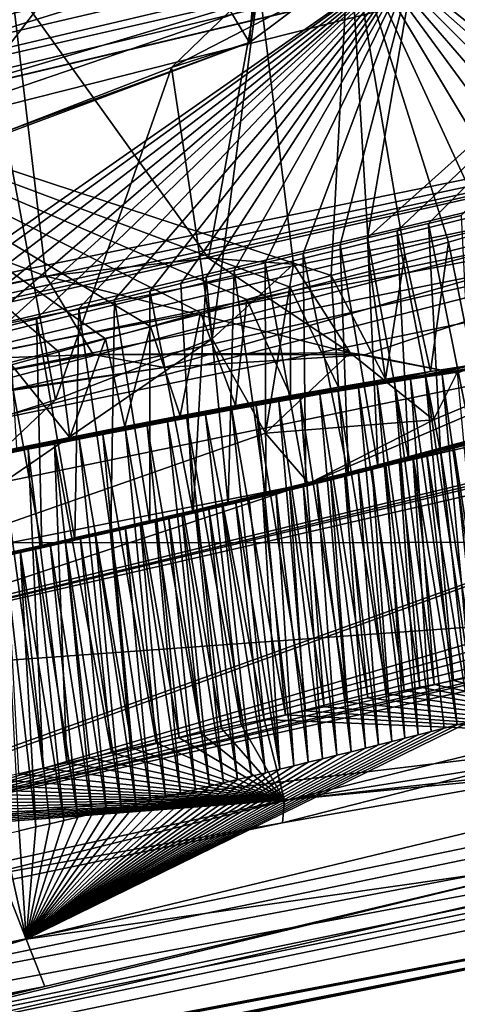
# Model space of a CAD drawing. Header units: metres. Extents: x -147 to 294, y -23 to 81.
# Tile 659 of 742: x 268.1 to 269.12, y 9.7 to 12. Entities that reach past the tile are written whole.
import ezdxf

# ---------------------------------------------------------------- set-up
doc = ezdxf.new("R2010")
doc.units = ezdxf.units.M
doc.layers.add('solid_AVA_153', color=7, linetype='CONTINUOUS')

msp = doc.modelspace()

# ---------------------------------------------------------------- linework, layer by layer
at = {"layer": 'solid_AVA_153'}
for points in [[(266.891571, 23.903015, 265.089081), (272.774292, 12.198071, 259.966278), (264.811951, 10.554572, 263.353302)], [(263.443573, 16.189936, 263.776947), (264.058167, 10.478482, 262.470093), (272.008606, 12.084081, 259.237183)], [(256.174225, 11.463344, 219.46814), (255.452682, 11.324508, 219.421783), (273.196381, 15.672371, 219.910126)], [(266.287964, 13.970888, 218.77565), (273.196381, 15.672371, 219.910126), (255.452682, 11.324508, 219.421783)], [(272.378815, 15.252812, 220.785568), (256.174225, 11.463344, 219.46814), (273.196381, 15.672371, 219.910126)], [(272.378815, 15.252812, 220.785568), (256.874878, 11.554725, 219.747467), (256.174225, 11.463344, 219.46814)], [(272.378815, 15.252812, 220.785568), (257.847687, 11.553825, 220.8228), (256.874878, 11.554725, 219.747467)], [(272.378815, 15.252812, 220.785568), (272.174194, 14.923078, 222.152435), (257.847687, 11.553825, 220.8228)], [(272.174194, 14.923078, 222.152435), (258.031586, 11.32895, 222.234268), (257.847687, 11.553825, 220.8228)], [(272.174194, 14.923078, 222.152435), (272.809937, 14.85869, 223.457108), (258.031586, 11.32895, 222.234268)], [(257.348724, 10.960788, 223.46727), (258.031586, 11.32895, 222.234268), (273.00708, 14.880861, 223.646408)], [(264.115906, 12.309666, 224.583954), (257.348724, 10.960788, 223.46727), (273.00708, 14.880861, 223.646408)], [(272.809937, 14.85869, 223.457108), (273.00708, 14.880861, 223.646408), (258.031586, 11.32895, 222.234268)], [(275.34903, 14.156847, 250.14534), (264.273743, 11.6038, 249.770004), (267.381805, 12.240012, 250.216797)], [(274.090393, 13.863336, 249.820465), (264.273743, 11.6038, 249.770004), (275.34903, 14.156847, 250.14534)], [(272.552155, 13.899243, 245.442734), (267.40094, 12.743803, 244.429703), (264.273743, 11.6038, 249.770004)], [(272.249084, 13.648868, 247.137787), (272.552155, 13.899243, 245.442734), (264.273743, 11.6038, 249.770004)], [(274.090393, 13.863336, 249.820465), (272.874329, 13.649315, 248.793152), (264.273743, 11.6038, 249.770004)], [(272.874329, 13.649315, 248.793152), (272.249084, 13.648868, 247.137787), (264.273743, 11.6038, 249.770004)], [(264.566772, 11.660462, 229.168091), (272.508698, 13.643874, 229.8815), (271.450684, 13.341413, 229.910873)], [(264.566772, 11.660462, 229.168091), (265.715576, 12.049316, 228.502899), (272.508698, 13.643874, 229.8815)], [(272.880737, 12.14845, 263.167969), (266.333405, 13.36541, 267.465149), (266.077362, 10.847464, 266.014435)], [(264.566772, 11.660462, 229.168091), (271.450684, 13.341413, 229.910873), (270.319763, 12.905549, 230.696655)], [(260.223816, 10.472368, 258.115051), (263.548615, 11.029402, 260.867188), (273.078705, 13.137282, 256.572449)], [(260.648621, 10.580371, 256.564789), (260.223816, 10.472368, 258.115051), (273.078705, 13.137282, 256.572449)], [(267.43103, 11.890534, 256.594604), (260.648621, 10.580371, 256.564789), (273.078705, 13.137282, 256.572449)], [(266.506744, 12.33373, 260.103302), (273.078705, 13.137282, 256.572449), (263.548615, 11.029402, 260.867188)], [(268.648682, 12.156908, 256.369202), (267.43103, 11.890534, 256.594604), (273.078705, 13.137282, 256.572449)], [(270.319763, 12.905549, 230.696655), (269.887146, 12.590101, 231.989761), (254.673843, 9.220358, 231.117554)], [(263.137024, 11.340521, 229.015579), (270.319763, 12.905549, 230.696655), (254.673843, 9.220358, 231.117554)], [(263.137024, 11.340521, 229.015579), (264.566772, 11.660462, 229.168091), (270.319763, 12.905549, 230.696655)], [(272.054901, 12.807062, 234.48172), (259.885803, 9.727814, 235.344543), (259.39325, 9.799172, 233.953094)], [(271.495972, 12.67368, 234.350357), (272.054901, 12.807062, 234.48172), (259.39325, 9.799172, 233.953094)], [(272.054901, 12.807062, 234.48172), (271.379089, 12.084949, 238.278488), (259.885803, 9.727814, 235.344543)], [(267.766724, 10.582603, 243.198944), (276.797729, 12.765312, 244.286606), (267.481598, 10.505589, 243.295792)], [(275.758911, 12.484591, 244.259903), (267.481598, 10.505589, 243.295792), (276.797729, 12.765312, 244.286606)], [(267.766724, 10.582603, 243.198944), (268.770111, 10.913733, 242.355804), (276.797729, 12.765312, 244.286606)], [(268.770111, 10.913733, 242.355804), (271.385712, 12.036744, 238.63652), (276.797729, 12.765312, 244.286606)], [(270.842041, 12.550619, 233.981995), (271.495972, 12.67368, 234.350357), (259.39325, 9.799172, 233.953094)], [(269.887146, 12.590101, 231.989761), (269.992249, 12.505977, 232.738586), (254.673843, 9.220358, 231.117554)], [(258.213745, 9.661599, 233.106277), (270.842041, 12.550619, 233.981995), (259.39325, 9.799172, 233.953094)], [(258.213745, 9.661599, 233.106277), (270.31604, 12.491799, 233.420029), (270.842041, 12.550619, 233.981995)], [(258.213745, 9.661599, 233.106277), (254.673843, 9.220358, 231.117554), (269.992249, 12.505977, 232.738586)], [(258.213745, 9.661599, 233.106277), (269.992249, 12.505977, 232.738586), (270.31604, 12.491799, 233.420029)], [(275.758911, 12.484591, 244.259903), (274.539978, 12.12513, 244.547897), (267.481598, 10.505589, 243.295792)], [(268.631409, 11.942828, 242.112457), (268.385956, 12.347367, 242.61731), (268.673187, 12.471896, 241.997025)], [(268.7854, 12.058833, 241.437576), (268.631409, 11.942828, 242.112457), (268.673187, 12.471896, 241.997025)], [(269.59848, 11.624928, 252.665497), (269.830353, 12.425236, 252.638901), (268.864319, 12.210178, 251.395828)], [(268.975708, 11.503563, 255.106735), (268.906586, 11.486958, 255.16333), (269.928253, 12.40467, 254.271011)], [(268.906586, 11.486958, 255.16333), (269.020935, 12.156057, 255.641235), (269.928253, 12.40467, 254.271011)], [(269.049133, 11.521061, 255.04071), (268.975708, 11.503563, 255.106735), (269.928253, 12.40467, 254.271011)], [(269.124969, 11.539048, 254.965454), (269.049133, 11.521061, 255.04071), (269.928253, 12.40467, 254.271011)], [(267.850555, 11.651169, 243.051376), (267.914551, 12.180637, 243.106033), (268.385956, 12.347367, 242.61731)], [(268.631409, 11.942828, 242.112457), (267.850555, 11.651169, 243.051376), (268.385956, 12.347367, 242.61731)], [(268.864319, 12.210178, 251.395828), (267.407318, 12.062229, 250.721191), (267.447601, 11.851463, 250.943542)], [(268.822144, 11.399325, 251.571533), (268.864319, 12.210178, 251.395828), (267.447601, 11.851463, 250.943542)], [(268.822144, 11.399325, 251.571533), (268.911316, 11.424584, 251.64415), (268.864319, 12.210178, 251.395828)], [(268.993927, 11.448178, 251.718765), (269.095642, 11.477378, 251.821579), (268.864319, 12.210178, 251.395828)], [(269.189056, 11.504232, 251.928452), (269.272888, 11.528436, 252.036942), (268.864319, 12.210178, 251.395828)], [(269.347931, 11.550296, 252.146698), (269.417389, 11.570651, 252.261703), (268.864319, 12.210178, 251.395828)], [(269.483337, 11.590051, 252.386749), (269.54483, 11.608462, 252.523041), (268.864319, 12.210178, 251.395828)], [(269.272888, 11.528436, 252.036942), (269.347931, 11.550296, 252.146698), (268.864319, 12.210178, 251.395828)], [(268.911316, 11.424584, 251.64415), (268.993927, 11.448178, 251.718765), (268.864319, 12.210178, 251.395828)], [(269.095642, 11.477378, 251.821579), (269.189056, 11.504232, 251.928452), (268.864319, 12.210178, 251.395828)], [(269.417389, 11.570651, 252.261703), (269.483337, 11.590051, 252.386749), (268.864319, 12.210178, 251.395828)], [(269.54483, 11.608462, 252.523041), (269.59848, 11.624928, 252.665497), (268.864319, 12.210178, 251.395828)], [(264.811951, 10.554572, 263.353302), (272.774292, 12.198071, 259.966278), (264.987305, 10.434023, 263.938141)], [(272.774292, 12.198071, 259.966278), (273.114014, 12.111501, 260.480988), (264.987305, 10.434023, 263.938141)], [(267.43689, 11.882721, 256.41568), (267.43103, 11.890534, 256.594604), (268.648682, 12.156908, 256.369202)], [(267.463623, 11.789261, 256.105133), (267.43689, 11.882721, 256.41568), (268.648682, 12.156908, 256.369202)], [(269.020935, 12.156057, 255.641235), (267.463623, 11.789261, 256.105133), (268.648682, 12.156908, 256.369202)], [(269.020935, 12.156057, 255.641235), (267.48642, 11.69679, 255.952103), (267.463623, 11.789261, 256.105133)], [(269.020935, 12.156057, 255.641235), (267.500763, 11.636039, 255.877304), (267.48642, 11.69679, 255.952103)], [(269.020935, 12.156057, 255.641235), (267.604889, 11.16601, 255.587448), (267.500763, 11.636039, 255.877304)], [(267.675842, 11.183891, 255.58873), (267.604889, 11.16601, 255.587448), (269.020935, 12.156057, 255.641235)], [(267.785034, 11.211258, 255.585785), (267.675842, 11.183891, 255.58873), (269.020935, 12.156057, 255.641235)], [(267.888641, 11.237122, 255.577438), (267.785034, 11.211258, 255.585785), (269.020935, 12.156057, 255.641235)], [(267.9841, 11.260876, 255.56488), (267.888641, 11.237122, 255.577438), (269.020935, 12.156057, 255.641235)], [(268.053314, 11.278046, 255.552826), (267.9841, 11.260876, 255.56488), (269.020935, 12.156057, 255.641235)], [(268.134766, 11.298193, 255.535355), (268.053314, 11.278046, 255.552826), (269.020935, 12.156057, 255.641235)], [(268.233276, 11.322481, 255.509369), (268.134766, 11.298193, 255.535355), (269.020935, 12.156057, 255.641235)], [(268.31662, 11.343017, 255.483063), (268.233276, 11.322481, 255.509369), (269.020935, 12.156057, 255.641235)], [(268.39856, 11.363112, 255.453171), (268.31662, 11.343017, 255.483063), (269.020935, 12.156057, 255.641235)], [(268.471313, 11.380948, 255.423157), (268.39856, 11.363112, 255.453171), (269.020935, 12.156057, 255.641235)], [(268.530396, 11.395376, 255.39624), (268.471313, 11.380948, 255.423157), (269.020935, 12.156057, 255.641235)], [(268.595245, 11.411263, 255.363937), (268.530396, 11.395376, 255.39624), (269.020935, 12.156057, 255.641235)], [(268.668121, 11.429057, 255.324036), (268.595245, 11.411263, 255.363937), (269.020935, 12.156057, 255.641235)], [(268.756653, 11.450446, 255.270065), (268.668121, 11.429057, 255.324036), (269.020935, 12.156057, 255.641235)], [(268.842529, 11.471315, 255.211441), (268.756653, 11.450446, 255.270065), (269.020935, 12.156057, 255.641235)], [(268.906586, 11.486958, 255.16333), (268.842529, 11.471315, 255.211441), (269.020935, 12.156057, 255.641235)], [(272.880737, 12.14845, 263.167969), (266.077362, 10.847464, 266.014435), (266.058289, 10.775049, 265.952118)], [(273.39975, 10.778814, 260.342957), (272.880737, 12.14845, 263.167969), (266.058289, 10.775049, 265.952118)], [(273.114014, 12.111501, 260.480988), (265.121399, 9.238081, 263.651306), (264.987305, 10.434023, 263.938141)], [(273.114014, 12.111501, 260.480988), (265.182495, 9.246181, 263.633301), (265.121399, 9.238081, 263.651306)], [(273.114014, 12.111501, 260.480988), (273.280212, 10.92132, 260.173126), (265.182495, 9.246181, 263.633301)], [(274.539978, 12.12513, 244.547897), (267.599213, 10.088186, 248.089081), (267.481598, 10.505589, 243.295792)], [(274.539978, 12.12513, 244.547897), (273.673553, 11.795303, 245.48671), (267.599213, 10.088186, 248.089081)], [(256.948578, 8.862661, 237.576401), (271.379089, 12.084949, 238.278488), (263.61087, 10.224556, 237.957413)], [(258.348907, 9.141843, 237.574631), (271.379089, 12.084949, 238.278488), (256.948578, 8.862661, 237.576401)], [(259.469879, 9.469928, 236.747681), (271.379089, 12.084949, 238.278488), (258.348907, 9.141843, 237.574631)], [(259.789246, 9.614933, 236.097122), (271.379089, 12.084949, 238.278488), (259.469879, 9.469928, 236.747681)], [(259.885803, 9.727814, 235.344543), (271.379089, 12.084949, 238.278488), (259.789246, 9.614933, 236.097122)], [(263.61087, 10.224556, 237.957413), (271.379089, 12.084949, 238.278488), (263.999146, 10.269835, 238.302933)], [(271.379089, 12.084949, 238.278488), (271.385712, 12.036744, 238.63652), (263.999146, 10.269835, 238.302933)], [(272.008606, 12.084081, 259.237183), (264.058167, 10.478482, 262.470093), (264.961975, 10.278792, 263.710571)], [(272.008606, 12.084081, 259.237183), (264.961975, 10.278792, 263.710571), (273.041321, 11.946245, 260.274567)], [(268.156616, 11.397654, 239.642441), (268.075714, 12.082027, 239.814346), (266.892212, 11.871647, 239.195877)], [(268.535553, 11.439692, 240.185425), (268.652924, 12.082133, 240.96936), (268.075714, 12.082027, 239.814346)], [(268.535553, 11.439692, 240.185425), (268.075714, 12.082027, 239.814346), (268.156616, 11.397654, 239.642441)], [(268.652924, 12.082133, 240.96936), (268.449158, 11.884649, 242.236221), (268.7854, 12.058833, 241.437576)], [(268.54422, 11.25157, 242.055588), (268.449158, 11.884649, 242.236221), (268.652924, 12.082133, 240.96936)], [(268.535553, 11.439692, 240.185425), (268.73407, 11.426039, 240.812973), (268.652924, 12.082133, 240.96936)], [(268.73407, 11.426039, 240.812973), (268.54422, 11.25157, 242.055588), (268.652924, 12.082133, 240.96936)], [(268.449158, 11.884649, 242.236221), (268.631409, 11.942828, 242.112457), (268.7854, 12.058833, 241.437576)], [(267.065857, 10.941399, 238.686829), (263.999146, 10.269835, 238.302933), (271.385712, 12.036744, 238.63652)], [(267.806549, 11.090399, 238.930481), (267.065857, 10.941399, 238.686829), (271.385712, 12.036744, 238.63652)], [(268.432495, 11.184428, 239.400009), (267.806549, 11.090399, 238.930481), (271.385712, 12.036744, 238.63652)], [(268.899536, 11.214339, 240.081116), (268.432495, 11.184428, 239.400009), (271.385712, 12.036744, 238.63652)], [(268.770111, 10.913733, 242.355804), (269.060577, 11.062817, 241.669632), (271.385712, 12.036744, 238.63652)], [(269.114929, 11.17151, 240.865372), (268.899536, 11.214339, 240.081116), (271.385712, 12.036744, 238.63652)], [(269.060577, 11.062817, 241.669632), (269.114929, 11.17151, 240.865372), (271.385712, 12.036744, 238.63652)], [(273.041321, 11.946245, 260.274567), (264.961975, 10.278792, 263.710571), (273.130341, 10.865214, 260.033508)], [(268.061462, 11.734818, 242.743866), (267.850555, 11.651169, 243.051376), (268.631409, 11.942828, 242.112457)], [(268.449158, 11.884649, 242.236221), (268.061462, 11.734818, 242.743866), (268.631409, 11.942828, 242.112457)], [(268.179138, 11.109381, 242.559402), (268.061462, 11.734818, 242.743866), (268.449158, 11.884649, 242.236221)], [(268.54422, 11.25157, 242.055588), (268.179138, 11.109381, 242.559402), (268.449158, 11.884649, 242.236221)], [(267.036804, 11.170399, 239.023911), (268.156616, 11.397654, 239.642441), (266.892212, 11.871647, 239.195877)], [(277.532928, 11.845081, 256.610107), (271.466064, 10.246323, 260.63913), (265.7836, 9.161141, 258.018677)], [(269.387939, 10.034579, 254.854996), (277.532928, 11.845081, 256.610107), (265.7836, 9.161141, 258.018677)], [(268.186279, 11.221226, 251.230637), (268.29538, 11.251249, 251.270416), (267.447601, 11.851463, 250.943542)], [(268.400818, 11.280432, 251.315567), (268.516968, 11.31293, 251.373428), (267.447601, 11.851463, 250.943542)], [(268.625031, 11.343503, 251.435577), (268.726318, 11.372271, 251.501572), (267.447601, 11.851463, 250.943542)], [(268.726318, 11.372271, 251.501572), (268.822144, 11.399325, 251.571533), (267.447601, 11.851463, 250.943542)], [(268.075836, 11.190688, 251.197083), (268.186279, 11.221226, 251.230637), (267.447601, 11.851463, 250.943542)], [(268.29538, 11.251249, 251.270416), (268.400818, 11.280432, 251.315567), (267.447601, 11.851463, 250.943542)], [(268.516968, 11.31293, 251.373428), (268.625031, 11.343503, 251.435577), (267.447601, 11.851463, 250.943542)], [(275.106689, 11.827279, 248.859543), (275.06369, 11.748888, 249.596664), (267.599213, 10.088186, 248.089081)], [(274.305176, 11.665446, 248.396011), (275.106689, 11.827279, 248.859543), (267.599213, 10.088186, 248.089081)], [(273.673553, 11.795303, 245.48671), (273.463013, 11.668069, 246.184326), (267.599213, 10.088186, 248.089081)], [(267.426971, 9.854573, 250.720566), (267.599213, 10.088186, 248.089081), (275.06369, 11.748888, 249.596664)], [(268.708618, 10.122475, 250.935013), (267.426971, 9.854573, 250.720566), (275.06369, 11.748888, 249.596664)], [(269.368896, 10.238633, 251.397308), (268.708618, 10.122475, 250.935013), (275.06369, 11.748888, 249.596664)], [(268.179138, 11.109381, 242.559402), (267.673645, 10.947604, 242.918076), (268.061462, 11.734818, 242.743866)], [(273.463013, 11.668069, 246.184326), (273.479614, 11.593905, 246.960861), (267.599213, 10.088186, 248.089081)], [(273.765625, 11.590556, 247.740021), (274.305176, 11.665446, 248.396011), (267.599213, 10.088186, 248.089081)], [(273.479614, 11.593905, 246.960861), (273.765625, 11.590556, 247.740021), (267.599213, 10.088186, 248.089081)], [(269.124969, 11.539048, 254.965454), (269.151978, 11.008242, 254.848999), (269.049133, 11.521061, 255.04071)], [(269.049133, 11.521061, 255.04071), (269.076965, 10.98814, 254.921295), (268.975708, 11.503563, 255.106735)], [(269.049133, 11.521061, 255.04071), (269.151978, 11.008242, 254.848999), (269.076965, 10.98814, 254.921295)], [(268.975708, 11.503563, 255.106735), (269.003326, 10.968818, 254.985641), (268.906586, 11.486958, 255.16333)], [(268.975708, 11.503563, 255.106735), (269.076965, 10.98814, 254.921295), (269.003326, 10.968818, 254.985641)], [(269.095642, 11.477378, 251.821579), (269.153534, 11.190631, 251.792892), (269.189056, 11.504232, 251.928452)], [(268.842529, 11.471315, 255.211441), (268.862091, 10.932745, 255.093018), (268.756653, 11.450446, 255.270065)], [(268.906586, 11.486958, 255.16333), (268.931549, 10.950339, 255.042587), (268.842529, 11.471315, 255.211441)], [(268.842529, 11.471315, 255.211441), (268.931549, 10.950339, 255.042587), (268.862091, 10.932745, 255.093018)], [(268.906586, 11.486958, 255.16333), (269.003326, 10.968818, 254.985641), (268.931549, 10.950339, 255.042587)], [(268.993927, 11.448178, 251.718765), (269.05365, 11.175024, 251.691376), (269.095642, 11.477378, 251.821579)], [(269.095642, 11.477378, 251.821579), (269.05365, 11.175024, 251.691376), (269.153534, 11.190631, 251.792892)], [(268.756653, 11.450446, 255.270065), (268.762604, 10.908011, 255.157776), (268.668121, 11.429057, 255.324036)], [(268.756653, 11.450446, 255.270065), (268.862091, 10.932745, 255.093018), (268.762604, 10.908011, 255.157776)], [(268.911316, 11.424584, 251.64415), (268.948792, 11.157826, 251.597702), (268.993927, 11.448178, 251.718765)], [(268.993927, 11.448178, 251.718765), (268.948792, 11.157826, 251.597702), (269.05365, 11.175024, 251.691376)], [(268.866119, 11.218918, 240.748428), (268.535553, 11.439692, 240.185425), (268.156616, 11.397654, 239.642441)], [(268.866119, 11.218918, 240.748428), (268.73407, 11.426039, 240.812973), (268.535553, 11.439692, 240.185425)], [(268.668427, 11.031421, 242.047409), (268.54422, 11.25157, 242.055588), (268.73407, 11.426039, 240.812973)], [(268.668121, 11.429057, 255.324036), (268.66922, 10.885229, 255.211395), (268.595245, 11.411263, 255.363937)], [(268.668121, 11.429057, 255.324036), (268.762604, 10.908011, 255.157776), (268.66922, 10.885229, 255.211395)], [(268.668427, 11.031421, 242.047409), (268.73407, 11.426039, 240.812973), (268.866119, 11.218918, 240.748428)], [(268.822144, 11.399325, 251.571533), (268.948792, 11.157826, 251.597702), (268.911316, 11.424584, 251.64415)], [(268.266846, 11.215199, 239.556396), (268.156616, 11.397654, 239.642441), (267.036804, 11.170399, 239.023911)], [(268.866119, 11.218918, 240.748428), (268.156616, 11.397654, 239.642441), (268.266846, 11.215199, 239.556396)], [(268.595245, 11.411263, 255.363937), (268.581726, 10.86423, 255.25589), (268.530396, 11.395376, 255.39624)], [(268.595245, 11.411263, 255.363937), (268.66922, 10.885229, 255.211395), (268.581726, 10.86423, 255.25589)], [(268.726318, 11.372271, 251.501572), (268.838928, 11.139061, 251.511414), (268.822144, 11.399325, 251.571533)], [(268.822144, 11.399325, 251.571533), (268.838928, 11.139061, 251.511414), (268.948792, 11.157826, 251.597702)], [(268.471313, 11.380948, 255.423157), (268.499786, 10.844859, 255.292816), (268.39856, 11.363112, 255.453171)], [(268.530396, 11.395376, 255.39624), (268.499786, 10.844859, 255.292816), (268.471313, 11.380948, 255.423157)], [(268.530396, 11.395376, 255.39624), (268.581726, 10.86423, 255.25589), (268.499786, 10.844859, 255.292816)], [(268.39856, 11.363112, 255.453171), (268.39917, 10.821412, 255.332336), (268.31662, 11.343017, 255.483063)], [(268.39856, 11.363112, 255.453171), (268.499786, 10.844859, 255.292816), (268.39917, 10.821412, 255.332336)], [(268.625031, 11.343503, 251.435577), (268.726654, 11.119226, 251.433624), (268.726318, 11.372271, 251.501572)], [(268.726318, 11.372271, 251.501572), (268.726654, 11.119226, 251.433624), (268.838928, 11.139061, 251.511414)], [(268.31662, 11.343017, 255.483063), (268.307678, 10.80041, 255.363052), (268.233276, 11.322481, 255.509369)], [(268.31662, 11.343017, 255.483063), (268.39917, 10.821412, 255.332336), (268.307678, 10.80041, 255.363052)], [(268.516968, 11.31293, 251.373428), (268.598785, 11.095874, 251.357269), (268.625031, 11.343503, 251.435577)], [(268.625031, 11.343503, 251.435577), (268.598785, 11.095874, 251.357269), (268.726654, 11.119226, 251.433624)], [(268.233276, 11.322481, 255.509369), (268.224243, 10.781499, 255.386887), (268.134766, 11.298193, 255.535355)], [(268.233276, 11.322481, 255.509369), (268.307678, 10.80041, 255.363052), (268.224243, 10.781499, 255.386887)], [(268.400818, 11.280432, 251.315567), (268.469666, 11.071602, 251.29126), (268.516968, 11.31293, 251.373428)], [(268.516968, 11.31293, 251.373428), (268.469666, 11.071602, 251.29126), (268.598785, 11.095874, 251.357269)], [(268.134766, 11.298193, 255.535355), (268.147339, 10.764277, 255.405441), (268.053314, 11.278046, 255.552826)], [(268.134766, 11.298193, 255.535355), (268.224243, 10.781499, 255.386887), (268.147339, 10.764277, 255.405441)], [(268.053314, 11.278046, 255.552826), (268.147339, 10.764277, 255.405441), (268.076019, 10.748459, 255.419876)], [(268.29538, 11.251249, 251.270416), (268.340637, 11.046699, 251.235809), (268.400818, 11.280432, 251.315567)], [(268.400818, 11.280432, 251.315567), (268.340637, 11.046699, 251.235809), (268.469666, 11.071602, 251.29126)], [(267.761841, 10.714137, 242.954865), (268.179138, 11.109381, 242.559402), (268.54422, 11.25157, 242.055588)], [(267.761841, 10.714137, 242.954865), (268.54422, 11.25157, 242.055588), (268.668427, 11.031421, 242.047409)], [(268.186279, 11.221226, 251.230637), (268.212341, 11.021327, 251.19043), (268.29538, 11.251249, 251.270416)], [(268.29538, 11.251249, 251.270416), (268.212341, 11.021327, 251.19043), (268.340637, 11.046699, 251.235809)], [(268.266846, 11.215199, 239.556396), (267.036804, 11.170399, 239.023911), (267.116608, 10.996709, 238.89566)], [(268.266846, 11.215199, 239.556396), (267.116608, 10.996709, 238.89566), (268.432495, 11.184428, 239.400009)], [(268.075836, 11.190688, 251.197083), (268.212341, 11.021327, 251.19043), (268.186279, 11.221226, 251.230637)], [(268.866119, 11.218918, 240.748428), (268.266846, 11.215199, 239.556396), (268.899536, 11.214339, 240.081116)], [(268.266846, 11.215199, 239.556396), (268.432495, 11.184428, 239.400009), (268.899536, 11.214339, 240.081116)], [(268.668427, 11.031421, 242.047409), (268.866119, 11.218918, 240.748428), (269.060577, 11.062817, 241.669632)], [(268.866119, 11.218918, 240.748428), (268.899536, 11.214339, 240.081116), (269.114929, 11.17151, 240.865372)], [(268.866119, 11.218918, 240.748428), (269.114929, 11.17151, 240.865372), (269.060577, 11.062817, 241.669632)], [(268.075836, 11.190688, 251.197083), (268.087677, 10.996186, 251.154404), (268.212341, 11.021327, 251.19043)], [(269.153534, 11.190631, 251.792892), (269.05365, 11.175024, 251.691376), (268.929504, 11.144798, 251.727692)], [(269.153534, 11.190631, 251.792892), (268.929504, 11.144798, 251.727692), (268.969971, 11.151381, 251.764664)], [(269.153534, 11.190631, 251.792892), (268.969971, 11.151381, 251.764664), (269.007263, 11.157344, 251.800476)], [(269.153534, 11.190631, 251.792892), (269.007263, 11.157344, 251.800476), (269.041626, 11.162734, 251.835114)], [(269.247467, 11.204515, 251.900955), (269.153534, 11.190631, 251.792892), (269.041626, 11.162734, 251.835114)], [(269.247467, 11.204515, 251.900955), (269.041626, 11.162734, 251.835114), (269.080902, 11.168768, 251.876709)], [(269.247467, 11.204515, 251.900955), (269.080902, 11.168768, 251.876709), (269.116455, 11.174102, 251.916412)], [(267.116608, 10.996709, 238.89566), (267.806549, 11.090399, 238.930481), (268.432495, 11.184428, 239.400009)], [(269.05365, 11.175024, 251.691376), (268.948792, 11.157826, 251.597702), (268.795197, 11.122165, 251.61734)], [(269.05365, 11.175024, 251.691376), (268.795197, 11.122165, 251.61734), (268.838013, 11.1295, 251.650574)], [(269.05365, 11.175024, 251.691376), (268.838013, 11.1295, 251.650574), (268.885681, 11.13754, 251.689636)], [(269.05365, 11.175024, 251.691376), (268.885681, 11.13754, 251.689636), (268.929504, 11.144798, 251.727692)], [(269.080902, 11.168768, 251.876709), (269.041626, 11.162734, 251.835114), (269.146149, 10.461896, 251.680527)], [(269.116455, 11.174102, 251.916412), (269.080902, 11.168768, 251.876709), (269.180908, 10.46866, 251.718887)], [(269.080902, 11.168768, 251.876709), (269.146149, 10.461896, 251.680527), (269.180908, 10.46866, 251.718887)], [(268.948792, 11.157826, 251.597702), (268.838928, 11.139061, 251.511414), (268.646942, 11.095957, 251.515106)], [(268.948792, 11.157826, 251.597702), (268.646942, 11.095957, 251.515106), (268.69989, 11.105455, 251.549454)], [(268.948792, 11.157826, 251.597702), (268.69989, 11.105455, 251.549454), (268.749237, 11.114167, 251.583588)], [(268.948792, 11.157826, 251.597702), (268.749237, 11.114167, 251.583588), (268.795197, 11.122165, 251.61734)], [(268.929504, 11.144798, 251.727692), (268.885681, 11.13754, 251.689636), (268.992004, 10.431291, 251.530441)], [(268.969971, 11.151381, 251.764664), (268.929504, 11.144798, 251.727692), (269.028717, 10.438658, 251.563522)], [(268.929504, 11.144798, 251.727692), (268.992004, 10.431291, 251.530441), (269.028717, 10.438658, 251.563522)], [(269.007263, 11.157344, 251.800476), (268.969971, 11.151381, 251.764664), (269.062164, 10.445327, 251.595032)], [(268.969971, 11.151381, 251.764664), (269.028717, 10.438658, 251.563522), (269.062164, 10.445327, 251.595032)], [(269.041626, 11.162734, 251.835114), (269.007263, 11.157344, 251.800476), (269.106903, 10.454188, 251.639374)], [(269.007263, 11.157344, 251.800476), (269.062164, 10.445327, 251.595032), (269.106903, 10.454188, 251.639374)], [(269.041626, 11.162734, 251.835114), (269.106903, 10.454188, 251.639374), (269.146149, 10.461896, 251.680527)], [(268.838928, 11.139061, 251.511414), (268.440002, 11.057579, 251.401306), (268.485504, 11.06618, 251.423737)], [(268.838928, 11.139061, 251.511414), (268.726654, 11.119226, 251.433624), (268.440002, 11.057579, 251.401306)], [(268.838928, 11.139061, 251.511414), (268.485504, 11.06618, 251.423737), (268.528839, 11.07429, 251.446381)], [(268.838928, 11.139061, 251.511414), (268.528839, 11.07429, 251.446381), (268.589966, 11.085584, 251.480713)], [(268.838928, 11.139061, 251.511414), (268.589966, 11.085584, 251.480713), (268.646942, 11.095957, 251.515106)], [(268.795197, 11.122165, 251.61734), (268.749237, 11.114167, 251.583588), (268.858826, 10.404074, 251.422104)], [(268.838013, 11.1295, 251.650574), (268.795197, 11.122165, 251.61734), (268.90744, 10.414107, 251.459641)], [(268.795197, 11.122165, 251.61734), (268.858826, 10.404074, 251.422104), (268.90744, 10.414107, 251.459641)], [(268.885681, 11.13754, 251.689636), (268.838013, 11.1295, 251.650574), (268.951721, 10.423143, 251.495804)], [(268.838013, 11.1295, 251.650574), (268.90744, 10.414107, 251.459641), (268.951721, 10.423143, 251.495804)], [(268.885681, 11.13754, 251.689636), (268.951721, 10.423143, 251.495804), (268.992004, 10.431291, 251.530441)], [(267.761841, 10.714137, 242.954865), (267.673645, 10.947604, 242.918076), (268.179138, 11.109381, 242.559402)], [(268.726654, 11.119226, 251.433624), (268.598785, 11.095874, 251.357269), (268.115143, 10.993861, 251.27887)], [(268.726654, 11.119226, 251.433624), (268.115143, 10.993861, 251.27887), (268.176117, 11.006108, 251.297104)], [(268.726654, 11.119226, 251.433624), (268.176117, 11.006108, 251.297104), (268.234314, 11.017694, 251.316269)], [(268.726654, 11.119226, 251.433624), (268.234314, 11.017694, 251.316269), (268.28952, 11.028556, 251.336578)], [(268.726654, 11.119226, 251.433624), (268.28952, 11.028556, 251.336578), (268.342163, 11.038805, 251.357605)], [(268.726654, 11.119226, 251.433624), (268.342163, 11.038805, 251.357605), (268.392334, 11.048489, 251.379135)], [(268.726654, 11.119226, 251.433624), (268.392334, 11.048489, 251.379135), (268.440002, 11.057579, 251.401306)], [(268.69989, 11.105455, 251.549454), (268.646942, 11.095957, 251.515106), (268.762085, 10.383793, 251.353806)], [(268.749237, 11.114167, 251.583588), (268.69989, 11.105455, 251.549454), (268.805481, 10.392937, 251.383423)], [(268.69989, 11.105455, 251.549454), (268.762085, 10.383793, 251.353806), (268.805481, 10.392937, 251.383423)], [(268.749237, 11.114167, 251.583588), (268.805481, 10.392937, 251.383423), (268.858826, 10.404074, 251.422104)], [(268.598785, 11.095874, 251.357269), (267.544434, 10.88101, 251.091202), (267.420349, 10.853516, 251.097076)], [(268.598785, 11.095874, 251.357269), (267.420349, 10.853516, 251.097076), (268.051025, 10.980843, 251.261978)], [(268.598785, 11.095874, 251.357269), (268.469666, 11.071602, 251.29126), (267.544434, 10.88101, 251.091202)], [(268.598785, 11.095874, 251.357269), (268.051025, 10.980843, 251.261978), (268.115143, 10.993861, 251.27887)], [(268.589966, 11.085584, 251.480713), (268.528839, 11.07429, 251.446381), (268.665436, 10.363256, 251.293427)], [(268.646942, 11.095957, 251.515106), (268.589966, 11.085584, 251.480713), (268.715424, 10.373907, 251.32373)], [(268.589966, 11.085584, 251.480713), (268.665436, 10.363256, 251.293427), (268.715424, 10.373907, 251.32373)], [(268.646942, 11.095957, 251.515106), (268.715424, 10.373907, 251.32373), (268.762085, 10.383793, 251.353806)], [(268.469666, 11.071602, 251.29126), (267.632813, 10.900338, 251.091461), (267.544434, 10.88101, 251.091202)], [(268.469666, 11.071602, 251.29126), (267.7388, 10.923251, 251.096359), (267.632813, 10.900338, 251.091461)], [(268.469666, 11.071602, 251.29126), (268.340637, 11.046699, 251.235809), (267.7388, 10.923251, 251.096359)], [(268.440002, 11.057579, 251.401306), (268.392334, 11.048489, 251.379135), (268.517975, 10.331496, 251.2146)], [(268.485504, 11.06618, 251.423737), (268.440002, 11.057579, 251.401306), (268.566162, 10.341939, 251.238708)], [(268.440002, 11.057579, 251.401306), (268.517975, 10.331496, 251.2146), (268.566162, 10.341939, 251.238708)], [(268.528839, 11.07429, 251.446381), (268.485504, 11.06618, 251.423737), (268.611755, 10.351758, 251.262955)], [(268.485504, 11.06618, 251.423737), (268.566162, 10.341939, 251.238708), (268.611755, 10.351758, 251.262955)], [(268.528839, 11.07429, 251.446381), (268.611755, 10.351758, 251.262955), (268.665436, 10.363256, 251.293427)], [(268.668427, 11.031421, 242.047409), (269.060577, 11.062817, 241.669632), (268.770111, 10.913733, 242.355804)], [(268.340637, 11.046699, 251.235809), (267.849823, 10.946836, 251.108566), (267.7388, 10.923251, 251.096359)], [(267.761841, 10.714137, 242.954865), (268.668427, 11.031421, 242.047409), (268.770111, 10.913733, 242.355804)], [(268.340637, 11.046699, 251.235809), (268.212341, 11.021327, 251.19043), (267.849823, 10.946836, 251.108566)], [(268.342163, 11.038805, 251.357605), (268.28952, 11.028556, 251.336578), (268.414032, 10.308734, 251.167755)], [(268.392334, 11.048489, 251.379135), (268.342163, 11.038805, 251.357605), (268.467346, 10.320447, 251.190918)], [(268.342163, 11.038805, 251.357605), (268.414032, 10.308734, 251.167755), (268.467346, 10.320447, 251.190918)], [(268.392334, 11.048489, 251.379135), (268.467346, 10.320447, 251.190918), (268.517975, 10.331496, 251.2146)], [(269.151978, 11.008242, 254.848999), (269.2276, 11.029, 254.768234), (269.04422, 10.987624, 254.794617)], [(269.2276, 11.029, 254.768234), (269.075806, 10.996157, 254.763168), (269.04422, 10.987624, 254.794617)], [(269.2276, 11.029, 254.768234), (269.107056, 11.004684, 254.730591), (269.075806, 10.996157, 254.763168)], [(269.2276, 11.029, 254.768234), (269.137817, 11.013169, 254.697037), (269.107056, 11.004684, 254.730591)], [(268.212341, 11.021327, 251.19043), (267.966217, 10.97117, 251.127823), (267.849823, 10.946836, 251.108566)], [(268.212341, 11.021327, 251.19043), (268.087677, 10.996186, 251.154404), (267.966217, 10.97117, 251.127823)], [(268.176117, 11.006108, 251.297104), (268.115143, 10.993861, 251.27887), (268.205139, 10.262153, 251.093887)], [(268.234314, 11.017694, 251.316269), (268.176117, 11.006108, 251.297104), (268.309113, 10.285453, 251.12738)], [(268.176117, 11.006108, 251.297104), (268.258148, 10.274062, 251.110168), (268.309113, 10.285453, 251.12738)], [(268.176117, 11.006108, 251.297104), (268.205139, 10.262153, 251.093887), (268.258148, 10.274062, 251.110168)], [(268.28952, 11.028556, 251.336578), (268.234314, 11.017694, 251.316269), (268.358002, 10.296331, 251.14534)], [(268.234314, 11.017694, 251.316269), (268.309113, 10.285453, 251.12738), (268.358002, 10.296331, 251.14534)], [(268.28952, 11.028556, 251.336578), (268.358002, 10.296331, 251.14534), (268.414032, 10.308734, 251.167755)], [(269.076965, 10.98814, 254.921295), (269.151978, 11.008242, 254.848999), (268.98056, 10.970695, 254.853867)], [(269.151978, 11.008242, 254.848999), (269.012421, 10.979124, 254.82489), (268.98056, 10.970695, 254.853867)], [(269.151978, 11.008242, 254.848999), (269.04422, 10.987624, 254.794617), (269.012421, 10.979124, 254.82489)], [(269.107056, 11.004684, 254.730591), (269.137817, 11.013169, 254.697037), (269.204987, 10.374134, 254.562729)], [(268.115143, 10.993861, 251.27887), (268.051025, 10.980843, 251.261978), (268.149872, 10.249691, 251.078613)], [(268.115143, 10.993861, 251.27887), (268.149872, 10.249691, 251.078613), (268.205139, 10.262153, 251.093887)], [(269.003326, 10.968818, 254.985641), (269.076965, 10.98814, 254.921295), (268.884796, 10.945788, 254.933731)], [(269.076965, 10.98814, 254.921295), (268.916779, 10.95404, 254.908203), (268.884796, 10.945788, 254.933731)], [(269.076965, 10.98814, 254.921295), (268.94873, 10.962343, 254.881577), (268.916779, 10.95404, 254.908203)], [(269.076965, 10.98814, 254.921295), (268.98056, 10.970695, 254.853867), (268.94873, 10.962343, 254.881577)], [(269.012421, 10.979124, 254.82489), (269.04422, 10.987624, 254.794617), (269.115814, 10.350805, 254.654984)], [(269.04422, 10.987624, 254.794617), (269.075806, 10.996157, 254.763168), (269.145844, 10.358609, 254.625244)], [(269.04422, 10.987624, 254.794617), (269.145844, 10.358609, 254.625244), (269.115814, 10.350805, 254.654984)], [(269.075806, 10.996157, 254.763168), (269.107056, 11.004684, 254.730591), (269.175598, 10.366391, 254.594482)], [(269.075806, 10.996157, 254.763168), (269.175598, 10.366391, 254.594482), (269.145844, 10.358609, 254.625244)], [(269.107056, 11.004684, 254.730591), (269.204987, 10.374134, 254.562729), (269.175598, 10.366391, 254.594482)], [(268.051025, 10.980843, 251.261978), (268.092438, 10.236691, 251.064514), (268.149872, 10.249691, 251.078613)], [(268.931549, 10.950339, 255.042587), (269.003326, 10.968818, 254.985641), (268.820709, 10.929465, 254.981628)], [(269.003326, 10.968818, 254.985641), (268.852753, 10.937595, 254.958191), (268.820709, 10.929465, 254.981628)], [(269.003326, 10.968818, 254.985641), (268.884796, 10.945788, 254.933731), (268.852753, 10.937595, 254.958191)], [(268.916779, 10.95404, 254.908203), (268.94873, 10.962343, 254.881577), (268.99411, 10.319644, 254.76355)], [(268.94873, 10.962343, 254.881577), (268.98056, 10.970695, 254.853867), (269.02475, 10.327423, 254.737915)], [(268.94873, 10.962343, 254.881577), (269.02475, 10.327423, 254.737915), (268.99411, 10.319644, 254.76355)], [(268.98056, 10.970695, 254.853867), (269.012421, 10.979124, 254.82489), (269.055237, 10.335205, 254.711304)], [(268.98056, 10.970695, 254.853867), (269.055237, 10.335205, 254.711304), (269.02475, 10.327423, 254.737915)], [(269.012421, 10.979124, 254.82489), (269.085602, 10.342999, 254.68367), (269.055237, 10.335205, 254.711304)], [(269.012421, 10.979124, 254.82489), (269.115814, 10.350805, 254.654984), (269.085602, 10.342999, 254.68367)], [(268.862091, 10.932745, 255.093018), (268.931549, 10.950339, 255.042587), (268.756683, 10.913409, 255.025452)], [(268.931549, 10.950339, 255.042587), (268.788666, 10.921401, 255.004028), (268.756683, 10.913409, 255.025452)], [(268.931549, 10.950339, 255.042587), (268.820709, 10.929465, 254.981628), (268.788666, 10.921401, 255.004028)], [(268.820709, 10.929465, 254.981628), (268.852753, 10.937595, 254.958191), (268.901703, 10.296399, 254.834717)], [(268.852753, 10.937595, 254.958191), (268.884796, 10.945788, 254.933731), (268.932556, 10.304124, 254.811935)], [(268.852753, 10.937595, 254.958191), (268.932556, 10.304124, 254.811935), (268.901703, 10.296399, 254.834717)], [(268.884796, 10.945788, 254.933731), (268.916779, 10.95404, 254.908203), (268.963379, 10.311874, 254.788223)], [(268.884796, 10.945788, 254.933731), (268.963379, 10.311874, 254.788223), (268.932556, 10.304124, 254.811935)], [(268.916779, 10.95404, 254.908203), (268.99411, 10.319644, 254.76355), (268.963379, 10.311874, 254.788223)], [(273.327759, 10.791931, 260.214539), (265.182495, 9.246181, 263.633301), (273.280212, 10.92132, 260.173126)], [(268.762604, 10.908011, 255.157776), (268.862091, 10.932745, 255.093018), (268.629944, 10.882253, 255.101669)], [(268.862091, 10.932745, 255.093018), (268.661438, 10.889924, 255.083954), (268.629944, 10.882253, 255.101669)], [(268.862091, 10.932745, 255.093018), (268.693085, 10.89767, 255.065384), (268.661438, 10.889924, 255.083954)], [(268.862091, 10.932745, 255.093018), (268.724823, 10.905496, 255.045898), (268.693085, 10.89767, 255.065384)], [(268.862091, 10.932745, 255.093018), (268.756683, 10.913409, 255.025452), (268.724823, 10.905496, 255.045898)], [(268.756683, 10.913409, 255.025452), (268.788666, 10.921401, 255.004028), (268.834869, 10.279789, 254.880905)], [(268.788666, 10.921401, 255.004028), (268.820709, 10.929465, 254.981628), (268.868256, 10.28807, 254.858337)], [(268.788666, 10.921401, 255.004028), (268.868256, 10.28807, 254.858337), (268.834869, 10.279789, 254.880905)], [(268.820709, 10.929465, 254.981628), (268.901703, 10.296399, 254.834717), (268.868256, 10.28807, 254.858337)], [(267.761841, 10.714137, 242.954865), (268.770111, 10.913733, 242.355804), (267.766724, 10.582603, 243.198944)], [(268.66922, 10.885229, 255.211395), (268.762604, 10.908011, 255.157776), (268.535797, 10.859612, 255.150085)], [(268.762604, 10.908011, 255.157776), (268.567108, 10.867104, 255.134689), (268.535797, 10.859612, 255.150085)], [(268.762604, 10.908011, 255.157776), (268.59848, 10.874648, 255.118576), (268.567108, 10.867104, 255.134689)], [(268.762604, 10.908011, 255.157776), (268.629944, 10.882253, 255.101669), (268.59848, 10.874648, 255.118576)], [(268.661438, 10.889924, 255.083954), (268.693085, 10.89767, 255.065384), (268.735107, 10.255287, 254.942444)], [(268.693085, 10.89767, 255.065384), (268.724823, 10.905496, 255.045898), (268.76828, 10.263401, 254.922928)], [(268.693085, 10.89767, 255.065384), (268.76828, 10.263401, 254.922928), (268.735107, 10.255287, 254.942444)], [(268.724823, 10.905496, 255.045898), (268.756683, 10.913409, 255.025452), (268.801514, 10.271567, 254.90242)], [(268.724823, 10.905496, 255.045898), (268.801514, 10.271567, 254.90242), (268.76828, 10.263401, 254.922928)], [(268.756683, 10.913409, 255.025452), (268.834869, 10.279789, 254.880905), (268.801514, 10.271567, 254.90242)], [(268.581726, 10.86423, 255.25589), (268.66922, 10.885229, 255.211395), (268.442383, 10.837523, 255.191925)], [(268.66922, 10.885229, 255.211395), (268.473358, 10.844811, 255.178696), (268.442383, 10.837523, 255.191925)], [(268.66922, 10.885229, 255.211395), (268.504486, 10.852173, 255.164764), (268.473358, 10.844811, 255.178696)], [(268.66922, 10.885229, 255.211395), (268.535797, 10.859612, 255.150085), (268.504486, 10.852173, 255.164764)], [(268.567108, 10.867104, 255.134689), (268.59848, 10.874648, 255.118576), (268.669098, 10.239221, 254.978729)], [(268.59848, 10.874648, 255.118576), (268.629944, 10.882253, 255.101669), (268.702057, 10.247227, 254.961029)], [(268.59848, 10.874648, 255.118576), (268.702057, 10.247227, 254.961029), (268.669098, 10.239221, 254.978729)], [(268.629944, 10.882253, 255.101669), (268.661438, 10.889924, 255.083954), (268.702057, 10.247227, 254.961029)], [(268.661438, 10.889924, 255.083954), (268.735107, 10.255287, 254.942444), (268.702057, 10.247227, 254.961029)], [(264.961975, 10.278792, 263.710571), (265.076111, 9.194971, 263.453003), (273.130341, 10.865214, 260.033508)], [(273.130341, 10.865214, 260.033508), (265.076111, 9.194971, 263.453003), (273.111877, 10.696163, 259.932343)], [(268.499786, 10.844859, 255.292816), (268.581726, 10.86423, 255.25589), (268.341522, 10.814054, 255.230667)], [(268.581726, 10.86423, 255.25589), (268.376495, 10.822151, 255.217972), (268.341522, 10.814054, 255.230667)], [(268.581726, 10.86423, 255.25589), (268.411499, 10.830298, 255.204483), (268.376495, 10.822151, 255.217972)], [(268.581726, 10.86423, 255.25589), (268.442383, 10.837523, 255.191925), (268.411499, 10.830298, 255.204483)], [(268.473358, 10.844811, 255.178696), (268.504486, 10.852173, 255.164764), (268.57077, 10.215522, 255.026764)], [(268.504486, 10.852173, 255.164764), (268.535797, 10.859612, 255.150085), (268.603455, 10.223368, 255.011566)], [(268.504486, 10.852173, 255.164764), (268.603455, 10.223368, 255.011566), (268.57077, 10.215522, 255.026764)], [(268.535797, 10.859612, 255.150085), (268.567108, 10.867104, 255.134689), (268.63623, 10.231267, 254.99556)], [(268.535797, 10.859612, 255.150085), (268.63623, 10.231267, 254.99556), (268.603455, 10.223368, 255.011566)], [(268.567108, 10.867104, 255.134689), (268.669098, 10.239221, 254.978729), (268.63623, 10.231267, 254.99556)], [(268.39917, 10.821412, 255.332336), (268.499786, 10.844859, 255.292816), (268.236542, 10.790031, 255.264206)], [(268.499786, 10.844859, 255.292816), (268.271454, 10.797976, 255.253799), (268.236542, 10.790031, 255.264206)], [(268.499786, 10.844859, 255.292816), (268.306488, 10.805992, 255.242615), (268.271454, 10.797976, 255.253799)], [(268.499786, 10.844859, 255.292816), (268.341522, 10.814054, 255.230667), (268.306488, 10.805992, 255.242615)], [(268.341522, 10.814054, 255.230667), (268.376495, 10.822151, 255.217972), (268.435242, 10.183232, 255.08223)], [(268.376495, 10.822151, 255.217972), (268.411499, 10.830298, 255.204483), (268.470337, 10.191558, 255.069016)], [(268.376495, 10.822151, 255.217972), (268.470337, 10.191558, 255.069016), (268.435242, 10.183232, 255.08223)], [(268.411499, 10.830298, 255.204483), (268.442383, 10.837523, 255.191925), (268.505646, 10.19996, 255.054916)], [(268.411499, 10.830298, 255.204483), (268.505646, 10.19996, 255.054916), (268.470337, 10.191558, 255.069016)], [(268.442383, 10.837523, 255.191925), (268.473358, 10.844811, 255.178696), (268.538177, 10.207719, 255.041214)], [(268.442383, 10.837523, 255.191925), (268.538177, 10.207719, 255.041214), (268.505646, 10.19996, 255.054916)], [(268.473358, 10.844811, 255.178696), (268.57077, 10.215522, 255.026764), (268.538177, 10.207719, 255.041214)], [(268.224243, 10.781499, 255.386887), (268.307678, 10.80041, 255.363052), (268.02475, 10.742723, 255.312088)], [(268.307678, 10.80041, 255.363052), (268.060638, 10.750636, 255.305756), (268.02475, 10.742723, 255.312088)], [(268.307678, 10.80041, 255.363052), (268.096283, 10.758539, 255.298752), (268.060638, 10.750636, 255.305756)], [(268.307678, 10.80041, 255.363052), (268.131622, 10.766413, 255.291122), (268.096283, 10.758539, 255.298752)], [(268.307678, 10.80041, 255.363052), (268.39917, 10.821412, 255.332336), (268.131622, 10.766413, 255.291122)], [(268.39917, 10.821412, 255.332336), (268.166718, 10.774271, 255.282822), (268.131622, 10.766413, 255.291122)], [(268.39917, 10.821412, 255.332336), (268.20166, 10.782137, 255.273865), (268.166718, 10.774271, 255.282822)], [(268.39917, 10.821412, 255.332336), (268.236542, 10.790031, 255.264206), (268.20166, 10.782137, 255.273865)], [(268.271454, 10.797976, 255.253799), (268.306488, 10.805992, 255.242615), (268.365845, 10.166864, 255.106064)], [(268.306488, 10.805992, 255.242615), (268.341522, 10.814054, 255.230667), (268.400391, 10.174996, 255.094574)], [(268.306488, 10.805992, 255.242615), (268.400391, 10.174996, 255.094574), (268.365845, 10.166864, 255.106064)], [(268.341522, 10.814054, 255.230667), (268.435242, 10.183232, 255.08223), (268.400391, 10.174996, 255.094574)], [(273.327759, 10.791931, 260.214539), (265.209656, 9.111474, 263.685608), (265.182495, 9.246181, 263.633301)], [(273.327759, 10.791931, 260.214539), (273.39975, 10.778814, 260.342957), (265.209656, 9.111474, 263.685608)], [(265.209656, 9.111474, 263.685608), (273.39975, 10.778814, 260.342957), (265.251373, 9.094681, 263.823364)], [(273.39975, 10.778814, 260.342957), (265.730408, 9.861885, 265.001373), (265.251373, 9.094681, 263.823364)], [(273.39975, 10.778814, 260.342957), (266.058289, 10.775049, 265.952118), (265.730408, 9.861885, 265.001373)], [(268.147339, 10.764277, 255.405441), (268.224243, 10.781499, 255.386887), (267.952362, 10.726882, 255.322769)], [(268.224243, 10.781499, 255.386887), (267.988647, 10.734804, 255.317764), (267.952362, 10.726882, 255.322769)], [(268.224243, 10.781499, 255.386887), (268.02475, 10.742723, 255.312088), (267.988647, 10.734804, 255.317764)], [(268.166718, 10.774271, 255.282822), (268.20166, 10.782137, 255.273865), (268.264313, 10.143101, 255.135635)], [(268.20166, 10.782137, 255.273865), (268.236542, 10.790031, 255.264206), (268.297852, 10.150929, 255.126556)], [(268.20166, 10.782137, 255.273865), (268.297852, 10.150929, 255.126556), (268.264313, 10.143101, 255.135635)], [(268.236542, 10.790031, 255.264206), (268.271454, 10.797976, 255.253799), (268.331696, 10.158848, 255.116699)], [(268.236542, 10.790031, 255.264206), (268.331696, 10.158848, 255.116699), (268.297852, 10.150929, 255.126556)], [(268.271454, 10.797976, 255.253799), (268.365845, 10.166864, 255.106064), (268.331696, 10.158848, 255.116699)], [(268.076019, 10.748459, 255.419876), (268.147339, 10.764277, 255.405441), (267.842377, 10.703114, 255.333755)], [(268.147339, 10.764277, 255.405441), (267.879211, 10.711035, 255.33078), (267.842377, 10.703114, 255.333755)], [(268.147339, 10.764277, 255.405441), (267.915863, 10.718958, 255.327118), (267.879211, 10.711035, 255.33078)], [(268.147339, 10.764277, 255.405441), (267.952362, 10.726882, 255.322769), (267.915863, 10.718958, 255.327118)], [(268.060638, 10.750636, 255.305756), (268.096283, 10.758539, 255.298752), (268.13327, 10.112729, 255.164871)], [(268.096283, 10.758539, 255.298752), (268.131622, 10.766413, 255.291122), (268.198151, 10.127723, 255.151627)], [(268.096283, 10.758539, 255.298752), (268.165558, 10.120176, 255.158585), (268.13327, 10.112729, 255.164871)], [(268.096283, 10.758539, 255.298752), (268.198151, 10.127723, 255.151627), (268.165558, 10.120176, 255.158585)], [(268.131622, 10.766413, 255.291122), (268.166718, 10.774271, 255.282822), (268.231079, 10.135365, 255.143982)], [(268.131622, 10.766413, 255.291122), (268.231079, 10.135365, 255.143982), (268.198151, 10.127723, 255.151627)], [(268.166718, 10.774271, 255.282822), (268.264313, 10.143101, 255.135635), (268.231079, 10.135365, 255.143982)], [(268.060638, 10.750636, 255.305756), (268.13327, 10.112729, 255.164871), (268.09436, 10.103768, 255.171707)], [(273.111877, 10.696163, 259.932343), (265.075439, 9.028025, 263.346405), (271.466064, 10.246323, 260.63913)], [(265.076111, 9.194971, 263.453003), (265.075439, 9.028025, 263.346405), (273.111877, 10.696163, 259.932343)], [(269.146149, 10.461896, 251.680527), (269.106903, 10.454188, 251.639374), (269.645508, 10.322126, 252.128265)], [(269.028717, 10.438658, 251.563522), (268.992004, 10.431291, 251.530441), (269.645508, 10.322126, 252.128265)], [(269.062164, 10.445327, 251.595032), (269.028717, 10.438658, 251.563522), (269.645508, 10.322126, 252.128265)], [(269.106903, 10.454188, 251.639374), (269.062164, 10.445327, 251.595032), (269.645508, 10.322126, 252.128265)], [(268.90744, 10.414107, 251.459641), (268.858826, 10.404074, 251.422104), (269.645508, 10.322126, 252.128265)], [(268.951721, 10.423143, 251.495804), (268.90744, 10.414107, 251.459641), (269.645508, 10.322126, 252.128265)], [(268.992004, 10.431291, 251.530441), (268.951721, 10.423143, 251.495804), (269.645508, 10.322126, 252.128265)], [(268.805481, 10.392937, 251.383423), (268.762085, 10.383793, 251.353806), (269.645508, 10.322126, 252.128265)], [(268.858826, 10.404074, 251.422104), (268.805481, 10.392937, 251.383423), (269.645508, 10.322126, 252.128265)], [(268.665436, 10.363256, 251.293427), (268.611755, 10.351758, 251.262955), (268.712891, 10.174694, 251.154755)], [(268.715424, 10.373907, 251.32373), (268.665436, 10.363256, 251.293427), (269.645508, 10.322126, 252.128265)], [(268.665436, 10.363256, 251.293427), (268.712891, 10.174694, 251.154755), (269.645508, 10.322126, 252.128265)], [(268.762085, 10.383793, 251.353806), (268.715424, 10.373907, 251.32373), (269.645508, 10.322126, 252.128265)], [(269.145844, 10.358609, 254.625244), (269.260742, 10.128771, 254.640228), (268.110443, 9.850664, 255.231979)], [(269.115814, 10.350805, 254.654984), (269.145844, 10.358609, 254.625244), (268.110443, 9.850664, 255.231979)], [(269.085602, 10.342999, 254.68367), (269.115814, 10.350805, 254.654984), (268.110443, 9.850664, 255.231979)], [(269.055237, 10.335205, 254.711304), (269.085602, 10.342999, 254.68367), (268.110443, 9.850664, 255.231979)], [(268.566162, 10.341939, 251.238708), (268.517975, 10.331496, 251.2146), (268.712891, 10.174694, 251.154755)], [(268.611755, 10.351758, 251.262955), (268.566162, 10.341939, 251.238708), (268.712891, 10.174694, 251.154755)], [(269.02475, 10.327423, 254.737915), (269.055237, 10.335205, 254.711304), (268.110443, 9.850664, 255.231979)], [(268.99411, 10.319644, 254.76355), (269.02475, 10.327423, 254.737915), (268.110443, 9.850664, 255.231979)], [(268.963379, 10.311874, 254.788223), (268.99411, 10.319644, 254.76355), (268.110443, 9.850664, 255.231979)], [(268.467346, 10.320447, 251.190918), (268.414032, 10.308734, 251.167755), (268.712891, 10.174694, 251.154755)], [(268.517975, 10.331496, 251.2146), (268.467346, 10.320447, 251.190918), (268.712891, 10.174694, 251.154755)], [(268.712891, 10.174694, 251.154755), (269.825562, 10.298427, 252.038269), (269.645508, 10.322126, 252.128265)], [(268.932556, 10.304124, 254.811935), (268.963379, 10.311874, 254.788223), (268.110443, 9.850664, 255.231979)], [(268.901703, 10.296399, 254.834717), (268.932556, 10.304124, 254.811935), (268.110443, 9.850664, 255.231979)], [(268.868256, 10.28807, 254.858337), (268.901703, 10.296399, 254.834717), (268.110443, 9.850664, 255.231979)], [(268.358002, 10.296331, 251.14534), (268.309113, 10.285453, 251.12738), (268.712891, 10.174694, 251.154755)], [(268.414032, 10.308734, 251.167755), (268.358002, 10.296331, 251.14534), (268.712891, 10.174694, 251.154755)], [(268.712891, 10.174694, 251.154755), (269.368896, 10.238633, 251.397308), (269.825562, 10.298427, 252.038269)], [(268.834869, 10.279789, 254.880905), (268.868256, 10.28807, 254.858337), (268.110443, 9.850664, 255.231979)], [(268.801514, 10.271567, 254.90242), (268.834869, 10.279789, 254.880905), (268.110443, 9.850664, 255.231979)], [(268.76828, 10.263401, 254.922928), (268.801514, 10.271567, 254.90242), (268.110443, 9.850664, 255.231979)], [(268.258148, 10.274062, 251.110168), (268.205139, 10.262153, 251.093887), (268.712891, 10.174694, 251.154755)], [(268.309113, 10.285453, 251.12738), (268.258148, 10.274062, 251.110168), (268.712891, 10.174694, 251.154755)], [(268.149872, 10.249691, 251.078613), (268.092438, 10.236691, 251.064514), (268.712891, 10.174694, 251.154755)], [(268.735107, 10.255287, 254.942444), (268.76828, 10.263401, 254.922928), (268.110443, 9.850664, 255.231979)], [(268.702057, 10.247227, 254.961029), (268.735107, 10.255287, 254.942444), (268.110443, 9.850664, 255.231979)], [(268.205139, 10.262153, 251.093887), (268.149872, 10.249691, 251.078613), (268.712891, 10.174694, 251.154755)], [(260.701874, 8.203659, 261.143494), (265.7836, 9.161141, 258.018677), (271.466064, 10.246323, 260.63913)], [(264.624176, 8.886341, 263.286377), (260.701874, 8.203659, 261.143494), (271.466064, 10.246323, 260.63913)], [(264.831116, 8.921873, 263.229187), (264.624176, 8.886341, 263.286377), (271.466064, 10.246323, 260.63913)], [(264.831116, 8.921873, 263.229187), (271.466064, 10.246323, 260.63913), (265.038757, 8.957858, 263.171173)], [(265.075439, 9.028025, 263.346405), (265.038757, 8.957858, 263.171173), (271.466064, 10.246323, 260.63913)], [(268.092438, 10.236691, 251.064514), (268.032867, 10.223141, 251.051758), (268.712891, 10.174694, 251.154755)], [(268.669098, 10.239221, 254.978729), (268.702057, 10.247227, 254.961029), (268.110443, 9.850664, 255.231979)], [(268.63623, 10.231267, 254.99556), (268.669098, 10.239221, 254.978729), (268.110443, 9.850664, 255.231979)], [(268.603455, 10.223368, 255.011566), (268.63623, 10.231267, 254.99556), (268.110443, 9.850664, 255.231979)], [(268.712891, 10.174694, 251.154755), (268.708618, 10.122475, 250.935013), (269.368896, 10.238633, 251.397308)], [(267.93927, 10.201709, 251.035507), (267.890778, 10.19053, 251.028885), (268.712891, 10.174694, 251.154755)], [(267.986664, 10.212583, 251.043167), (267.93927, 10.201709, 251.035507), (268.712891, 10.174694, 251.154755)], [(268.032867, 10.223141, 251.051758), (267.986664, 10.212583, 251.043167), (268.712891, 10.174694, 251.154755)], [(268.57077, 10.215522, 255.026764), (268.603455, 10.223368, 255.011566), (268.110443, 9.850664, 255.231979)], [(268.538177, 10.207719, 255.041214), (268.57077, 10.215522, 255.026764), (268.110443, 9.850664, 255.231979)], [(268.505646, 10.19996, 255.054916), (268.538177, 10.207719, 255.041214), (268.110443, 9.850664, 255.231979)], [(267.841034, 10.179018, 251.023361), (267.789917, 10.167141, 251.019028), (268.712891, 10.174694, 251.154755)], [(267.890778, 10.19053, 251.028885), (267.841034, 10.179018, 251.023361), (268.712891, 10.174694, 251.154755)], [(268.470337, 10.191558, 255.069016), (268.505646, 10.19996, 255.054916), (268.110443, 9.850664, 255.231979)], [(268.435242, 10.183232, 255.08223), (268.470337, 10.191558, 255.069016), (268.110443, 9.850664, 255.231979)], [(268.400391, 10.174996, 255.094574), (268.435242, 10.183232, 255.08223), (268.110443, 9.850664, 255.231979)], [(267.444214, 10.085622, 251.025589), (267.395782, 10.074051, 251.031494), (268.712891, 10.174694, 251.154755)], [(267.395782, 10.074051, 251.031494), (267.408264, 9.889665, 250.892563), (268.712891, 10.174694, 251.154755)], [(268.712891, 10.174694, 251.154755), (267.408264, 9.889665, 250.892563), (268.708618, 10.122475, 250.935013)], [(267.491699, 10.096931, 251.020996), (267.444214, 10.085622, 251.025589), (268.712891, 10.174694, 251.154755)], [(267.538269, 10.107988, 251.017639), (267.491699, 10.096931, 251.020996), (268.712891, 10.174694, 251.154755)], [(267.583984, 10.118814, 251.015442), (267.538269, 10.107988, 251.017639), (268.712891, 10.174694, 251.154755)], [(267.628967, 10.129425, 251.014343), (267.583984, 10.118814, 251.015442), (268.712891, 10.174694, 251.154755)], [(267.68396, 10.142359, 251.01442), (267.628967, 10.129425, 251.014343), (268.712891, 10.174694, 251.154755)], [(267.737549, 10.154923, 251.016022), (267.68396, 10.142359, 251.01442), (268.712891, 10.174694, 251.154755)], [(267.789917, 10.167141, 251.019028), (267.737549, 10.154923, 251.016022), (268.712891, 10.174694, 251.154755)], [(268.365845, 10.166864, 255.106064), (268.400391, 10.174996, 255.094574), (268.110443, 9.850664, 255.231979)], [(268.331696, 10.158848, 255.116699), (268.365845, 10.166864, 255.106064), (268.110443, 9.850664, 255.231979)], [(268.297852, 10.150929, 255.126556), (268.331696, 10.158848, 255.116699), (268.110443, 9.850664, 255.231979)], [(268.264313, 10.143101, 255.135635), (268.297852, 10.150929, 255.126556), (268.110443, 9.850664, 255.231979)], [(268.231079, 10.135365, 255.143982), (268.264313, 10.143101, 255.135635), (268.110443, 9.850664, 255.231979)], [(268.198151, 10.127723, 255.151627), (268.231079, 10.135365, 255.143982), (268.110443, 9.850664, 255.231979)], [(267.408264, 9.889665, 250.892563), (267.426971, 9.854573, 250.720566), (268.708618, 10.122475, 250.935013)], [(268.09436, 10.103768, 255.171707), (268.13327, 10.112729, 255.164871), (268.110443, 9.850664, 255.231979)], [(268.110443, 9.850664, 255.231979), (269.260742, 10.128771, 254.640228), (269.387939, 10.034579, 254.854996)], [(268.165558, 10.120176, 255.158585), (268.198151, 10.127723, 255.151627), (268.110443, 9.850664, 255.231979)], [(268.13327, 10.112729, 255.164871), (268.165558, 10.120176, 255.158585), (268.110443, 9.850664, 255.231979)], [(268.01825, 10.086313, 255.182724), (268.05603, 10.09497, 255.177643), (268.110443, 9.850664, 255.231979)], [(268.05603, 10.09497, 255.177643), (268.09436, 10.103768, 255.171707), (268.110443, 9.850664, 255.231979)], [(268.01825, 10.086313, 255.182724), (268.110443, 9.850664, 255.231979), (266.827454, 9.575171, 255.010818)], [(268.153625, 9.739961, 255.456558), (269.387939, 10.034579, 254.854996), (265.7836, 9.161141, 258.018677)], [(268.110443, 9.850664, 255.231979), (269.387939, 10.034579, 254.854996), (268.153625, 9.739961, 255.456558)], [(266.827454, 9.575171, 255.010818), (268.110443, 9.850664, 255.231979), (266.892059, 9.485405, 255.266617)], [(268.110443, 9.850664, 255.231979), (268.153625, 9.739961, 255.456558), (266.892059, 9.485405, 255.266617)], [(268.153625, 9.739961, 255.456558), (265.7836, 9.161141, 258.018677), (260.162659, 8.175483, 255.86615)], [(266.892059, 9.485405, 255.266617), (268.153625, 9.739961, 255.456558), (260.162659, 8.175483, 255.86615)]]:
    msp.add_3dface(points, dxfattribs=at)

doc.saveas('drawing.dxf')
